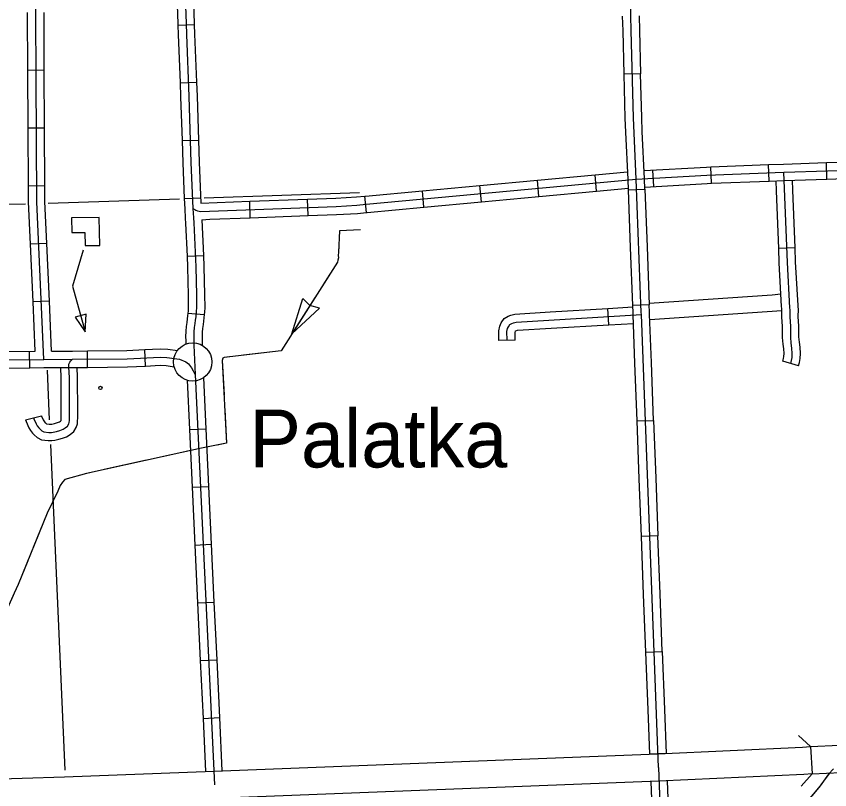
# Model space of a CAD drawing. Extents: x 1164457 to 1439835, y 1590918 to 1773502.
# Drawn here: x 1276072 to 1283501, y 1650267 to 1657327 of the extents above; entities that cross this region are included whole.
import ezdxf

# ---------------------------------------------------------------- set-up
doc = ezdxf.new("R2010")
doc.units = 0
for name, color, linetype in [('Level 10', 7, 'Continuous'), ('Level 24', 7, 'Continuous'), ('Level 31', 7, 'Continuous'), ('Level 32', 7, 'Continuous'), ('Level 37', 7, 'Continuous'), ('Level 43', 7, 'Continuous'), ('Level 45', 7, 'Continuous'), ('Level 46', 7, 'Continuous'), ('Level 5', 7, 'Continuous'), ('Level 58', 7, 'Continuous')]:
    doc.layers.add(name, color=color, linetype=linetype)

msp = doc.modelspace()

# ---------------------------------------------------------------- linework, layer by layer
at = {"layer": 'Level 10'}
for points in [[(1275387.7, 1650354.7), (1275736.8, 1650359.7), (1276513.8, 1650385.7), (1277876.7, 1650436.9), (1281930.7, 1650594.7), (1283252.9, 1650656.4), (1283325.4, 1650660.3), (1283338.7, 1650410.6)], [(1283325.4, 1650660.3), (1283588.5, 1650674.3), (1283853.1, 1650687.3)], [(1283338.7, 1650410.6), (1283601.3, 1650424.6), (1283865.4, 1650437.6)], [(1283338.7, 1650410.6), (1283265.3, 1650406.7), (1281941.4, 1650344.9), (1277886.3, 1650187.1), (1276522.7, 1650135.9), (1275742.8, 1650109.7), (1275391.3, 1650104.7), (1275387.7, 1650354.7)]]:
    msp.add_lwpolyline(points, dxfattribs=at)
at = {"layer": 'Level 24'}
msp.add_circle((1277683.8, 1654171.5), 175, dxfattribs=at)
at = {"layer": 'Level 31'}
for p, q in [((1281773, 1656803.2), (1281623, 1656799.3)), ((1281662.1, 1655743.2), (1281812, 1655748.9)), ((1281852.1, 1654693.7), (1281702.2, 1654688)), ((1281742, 1653632.7), (1281891.9, 1653638.4)), ((1281931.6, 1652583.1), (1281781.7, 1652577.5)), ((1281821.4, 1651522.2), (1281971.3, 1651527.9))]:
    msp.add_line(p, q, dxfattribs=at)
for points in [[(1281936, 1650469.8), (1281780.5, 1654603.6), (1281779.7, 1654624.6), (1281733.5, 1655839.3), (1281708.4, 1656399.1), (1281687.8, 1657196), (1281655.9, 1658539.5), (1281587.4, 1660839.2), (1281568.2, 1661231.3), (1281551.9, 1661931), (1281528.2, 1662545.4), (1281410.1, 1666021.1)], [(1281623, 1656799.3), (1281612.8, 1657194.1), (1281609.6, 1657327.3)], [(1281759.6, 1657330.9), (1281762.7, 1657197.8), (1281773, 1656803.2)], [(1281789, 1656276.9), (1281783.4, 1656401.8), (1281773, 1656803.2)], [(1281639.1, 1656270.2), (1281633.4, 1656396.5), (1281623, 1656799.3)], [(1281662.1, 1655743.2), (1281658.6, 1655836.2), (1281639.1, 1656270.2)], [(1281812, 1655748.9), (1281808.5, 1655842.4), (1281789, 1656276.9)], [(1281682.2, 1655215.6), (1281662.1, 1655743.2)], [(1281812, 1655748.9), (1281832.1, 1655221.3)], [(1281702.2, 1654688), (1281682.2, 1655215.6)], [(1281832.1, 1655221.3), (1281852.1, 1654693.7)], [(1281722.1, 1654160.4), (1281705.6, 1654600.7), (1281704.8, 1654621.7), (1281702.2, 1654688)], [(1281872, 1654166), (1281855.4, 1654606.4), (1281854.7, 1654627.4), (1281852.1, 1654693.7)], [(1281742, 1653632.7), (1281722.1, 1654160.4)], [(1281891.9, 1653638.4), (1281872, 1654166)], [(1281761.8, 1653105.1), (1281742, 1653632.7)], [(1281891.9, 1653638.4), (1281911.7, 1653110.8)], [(1281781.7, 1652577.5), (1281761.8, 1653105.1)], [(1281911.7, 1653110.8), (1281931.6, 1652583.1)], [(1281801.5, 1652049.9), (1281781.7, 1652577.5)], [(1281951.4, 1652055.5), (1281931.6, 1652583.1)], [(1281821.4, 1651522.2), (1281801.5, 1652049.9)], [(1281971.3, 1651527.9), (1281951.4, 1652055.5)], [(1281971.3, 1651527.9), (1281991.1, 1651000.2)], [(1281841.2, 1650994.6), (1281821.4, 1651522.2)], [(1282006.3, 1650598.2), (1281856.4, 1650591.8), (1281841.2, 1650994.6)], [(1281991.1, 1651000.2), (1282006.3, 1650598.2)]]:
    msp.add_lwpolyline(points, dxfattribs=at)
at = {"layer": 'Level 32'}
for p, q in [((1277548.3, 1657247.5), (1277698.2, 1657252.9)), ((1276328.4, 1656834), (1276178.4, 1656833.3)), ((1277568.5, 1656719.7), (1277718.4, 1656725.5)), ((1276331.2, 1656306.1), (1276181.2, 1656305.3)), ((1277585.9, 1656192.5), (1277735.9, 1656197.2)), ((1283475.6, 1655841.3), (1283470.8, 1655991.2)), ((1281895, 1655773.2), (1281886.5, 1655923)), ((1282420.9, 1655802.3), (1282414.9, 1655952.1)), ((1282948.5, 1655823.4), (1282942.5, 1655973.3)), ((1281371.5, 1655730.5), (1281357.7, 1655879.8)), ((1276333.9, 1655778.1), (1276183.9, 1655777.3)), ((1280320, 1655633.2), (1280306.1, 1655782.6)), ((1280845.7, 1655681.8), (1280831.9, 1655831.2)), ((1279794.2, 1655584.6), (1279780.4, 1655734)), ((1277606.3, 1655664.1), (1277756.1, 1655670.5)), ((1278209.5, 1655488.1), (1278204, 1655638)), ((1278737.2, 1655507.6), (1278731.6, 1655657.5)), ((1279269, 1655536), (1279254.1, 1655685.2)), ((1276351.7, 1655253.4), (1276201.8, 1655246.7)), ((1277631.7, 1655136.4), (1277781.6, 1655143.4)), ((1276375.1, 1654725.9), (1276225.3, 1654719.2)), ((1277639.4, 1654618), (1277788.9, 1654606.4)), ((1277253.9, 1654134.6), (1277246, 1654284.4)), ((1276194.8, 1654119.1), (1276193.6, 1654269.1)), ((1276723, 1654122.2), (1276721.5, 1654272.2)), ((1277653.4, 1653554.7), (1277803.2, 1653561.7)), ((1277678.3, 1653027.3), (1277828.1, 1653034.3)), ((1277703.2, 1652499.9), (1277853, 1652506.9)), ((1277728.1, 1651972.4), (1277877.9, 1651979.5)), ((1277753, 1651445), (1277902.8, 1651452.1)), ((1277777.8, 1650917.6), (1277927.7, 1650924.7))]:
    msp.add_line(p, q, dxfattribs=at)
for points in [[(1276323.7, 1654195.1), (1276259.6, 1655634.9), (1276245, 1658484), (1276242.4, 1659858.9), (1276240.7, 1660326.7), (1276235.3, 1660535.3), (1276223.7, 1660651.5), (1276224.6, 1660703.4), (1276235.5, 1660764.7), (1276242.9, 1660860.8), (1276241, 1661311.9)], [(1277599.8, 1657909), (1277622.8, 1657261.4), (1277626.3, 1657162.3), (1277648.5, 1656594.3), (1277667.2, 1655992.9), (1277685.3, 1655572.8), (1277689.5, 1655487.8), (1277692.7, 1655441), (1277711.3, 1655040.3), (1277716.8, 1654782.1), (1277717.8, 1654670), (1277715.7, 1654631.7), (1277711.8, 1654582.5), (1277707, 1654554.2), (1277703.4, 1654521.9), (1277698, 1654485.5), (1277694.5, 1654448), (1277694, 1654402.9), (1277695.1, 1654369.4), (1277695.1, 1654325.9), (1277704.9, 1654055.7), (1277881.5, 1650312)], [(1277529.5, 1657775.2), (1277547.9, 1657258.7), (1277548.3, 1657247.5)], [(1277679.4, 1657780.5), (1277697.8, 1657264), (1277698.2, 1657252.9)], [(1276178.4, 1656833.3), (1276175.7, 1657361.3)], [(1276328.4, 1656834), (1276325.7, 1657362)], [(1277548.3, 1657247.5), (1277551.4, 1657159.5), (1277568.5, 1656719.7)], [(1277698.2, 1657252.9), (1277701.3, 1657165.1), (1277718.4, 1656725.5)], [(1276181.2, 1656305.3), (1276178.4, 1656833.3)], [(1276331.2, 1656306.1), (1276328.4, 1656834)], [(1277568.5, 1656719.7), (1277573.5, 1656591.7), (1277585.9, 1656192.5)], [(1277718.4, 1656725.5), (1277723.4, 1656596.9), (1277735.9, 1656197.2)], [(1276183.9, 1655777.3), (1276181.2, 1656305.3)], [(1276333.9, 1655778.1), (1276331.2, 1656306.1)], [(1277685.3, 1655572.8), (1277702.3, 1655562.2), (1277713.1, 1655556.6), (1277727.8, 1655550.5), (1277756.5, 1655545.2), (1277837.3, 1655549.4), (1278994.5, 1655592.2), (1279183.7, 1655602.8), (1279268.8, 1655611.3), (1281733.5, 1655839.3), (1282377.8, 1655875.6), (1283082.2, 1655903.8), (1283879.7, 1655929.3), (1286332.1, 1656033.8), (1287072.2, 1656067.3), (1288167.4, 1656101.9), (1288593.1, 1656116), (1288901.6, 1656118.1), (1289812.8, 1656163.1), (1292435.4, 1656242.7)], [(1277585.9, 1656192.5), (1277592.2, 1655990.1), (1277606.3, 1655664.1)], [(1277735.9, 1656197.2), (1277742.1, 1655995.7), (1277758.2, 1655621.6)], [(1282942.5, 1655973.3), (1283079.5, 1655978.7), (1283470.8, 1655991.2)], [(1283470.8, 1655991.2), (1283876.9, 1656004.2), (1283997.7, 1656009.4)], [(1281805.1, 1655918.4), (1282374.2, 1655950.5), (1282414.9, 1655952.1)], [(1282414.9, 1655952.1), (1282942.5, 1655973.3)], [(1280831.9, 1655831.2), (1281357.7, 1655879.8)], [(1281357.7, 1655879.8), (1281655.4, 1655907.4)], [(1282948.5, 1655823.4), (1283084.9, 1655828.8), (1283475.6, 1655841.3)], [(1283475.6, 1655841.3), (1283882.5, 1655854.3), (1284004.1, 1655859.5)], [(1276201.8, 1655246.7), (1276184.6, 1655633), (1276183.9, 1655777.3)], [(1276351.7, 1655253.4), (1276334.6, 1655636.7), (1276333.9, 1655778.1)], [(1279780.4, 1655734), (1280306.1, 1655782.6)], [(1280306.1, 1655782.6), (1280831.9, 1655831.2)], [(1281811.3, 1655768.5), (1282381.4, 1655800.7), (1282420.9, 1655802.3)], [(1282420.9, 1655802.3), (1282948.5, 1655823.4)], [(1279254.1, 1655685.2), (1279261.6, 1655686), (1279780.4, 1655734)], [(1280845.7, 1655681.8), (1281371.5, 1655730.5)], [(1281371.5, 1655730.5), (1281661.6, 1655757.3)], [(1277606.3, 1655664.1), (1277610.3, 1655569.4), (1277614.6, 1655483.3), (1277617.8, 1655436.7), (1277631.7, 1655136.4)], [(1277758.2, 1655621.6), (1278204, 1655638)], [(1278204, 1655638), (1278731.6, 1655657.5)], [(1278731.6, 1655657.5), (1278991, 1655667.1), (1279177.9, 1655677.6), (1279254.1, 1655685.2)], [(1279794.2, 1655584.6), (1280320, 1655633.2)], [(1280320, 1655633.2), (1280845.7, 1655681.8)], [(1279269, 1655536), (1279275.9, 1655536.7), (1279794.2, 1655584.6)], [(1277766.4, 1655470.6), (1277840.6, 1655474.5), (1278209.5, 1655488.1)], [(1277766.4, 1655470.6), (1277781.6, 1655143.4)], [(1278209.5, 1655488.1), (1278737.2, 1655507.6)], [(1278737.2, 1655507.6), (1278998, 1655517.3), (1279189.6, 1655528), (1279269, 1655536)], [(1276225.3, 1654719.2), (1276201.8, 1655246.7)], [(1276375.1, 1654725.9), (1276351.7, 1655253.4)], [(1277631.7, 1655136.4), (1277636.3, 1655037.7), (1277641.8, 1654781), (1277642.8, 1654671.7), (1277640.8, 1654636.7), (1277639.4, 1654618)], [(1277781.6, 1655143.4), (1277786.2, 1655042.8), (1277791.8, 1654783.2), (1277792.8, 1654668.2), (1277790.5, 1654626.7), (1277788.9, 1654606.4)], [(1276395.4, 1654270.3), (1276375.1, 1654725.9)], [(1276245.3, 1654269.5), (1276225.3, 1654719.2)], [(1277639.4, 1654618), (1277637.3, 1654591.7), (1277632.7, 1654564.6), (1277629, 1654531.6), (1277623.5, 1654494.5), (1277619.5, 1654451.9), (1277619, 1654402.1), (1277620.1, 1654368.3), (1277620.1, 1654334.5)], [(1277788.9, 1654606.4), (1277786.3, 1654573.3), (1277781.3, 1654543.7), (1277777.8, 1654512.1), (1277772.4, 1654476.5), (1277769.5, 1654444.2), (1277769.1, 1654403.6), (1277770.1, 1654370.6), (1277770.1, 1654323.8)], [(1276721.5, 1654272.2), (1277083.2, 1654275.8), (1277246, 1654284.4)], [(1277246, 1654284.4), (1277385.2, 1654291.7), (1277455.6, 1654288.5), (1277543.4, 1654275.9)], [(1275171.2, 1654186), (1276323.7, 1654195.1), (1276585.9, 1654195.8), (1277085.6, 1654200.8), (1277385.4, 1654216.6), (1277448.6, 1654213.8), (1277563.2, 1654197.3), (1277620, 1654172), (1277645.1, 1654155.5), (1277672.3, 1654116.6), (1277704.9, 1654055.7)], [(1275665.7, 1654264.9), (1276245.3, 1654269.5)], [(1276395.4, 1654270.3), (1276585.4, 1654270.8), (1276721.5, 1654272.2)], [(1276723, 1654122.2), (1277087.9, 1654125.9), (1277253.9, 1654134.6)], [(1277253.9, 1654134.6), (1277385.7, 1654141.5), (1277441.5, 1654139), (1277514.1, 1654128.6)], [(1275666.9, 1654114.9), (1276194.8, 1654119.1)], [(1276194.8, 1654119.1), (1276324.1, 1654120.1), (1276586.4, 1654120.8), (1276723, 1654122.2)], [(1277632.2, 1654004.3), (1277653.4, 1653554.7)], [(1277781.3, 1654026.2), (1277803.2, 1653561.7)], [(1277653.4, 1653554.7), (1277678.3, 1653027.3)], [(1277803.2, 1653561.7), (1277828.1, 1653034.3)], [(1277678.3, 1653027.3), (1277703.2, 1652499.9)], [(1277828.1, 1653034.3), (1277853, 1652506.9)], [(1277703.2, 1652499.9), (1277728.1, 1651972.4)], [(1277853, 1652506.9), (1277877.9, 1651979.5)], [(1277877.9, 1651979.5), (1277902.8, 1651452.1)], [(1277728.1, 1651972.4), (1277753, 1651445)], [(1277753, 1651445), (1277777.8, 1650917.6)], [(1277902.8, 1651452.1), (1277927.7, 1650924.7)], [(1277777.8, 1650917.6), (1277800.7, 1650434.1)], [(1277927.7, 1650924.7), (1277950.5, 1650439.8)], [(1281936, 1650469.8), (1282035.8, 1647827.1), (1282074.7, 1646869.3), (1282138.2, 1645101.4), (1282165, 1643873.7), (1282271.2, 1639787)], [(1281865.8, 1650342), (1281881, 1649939.4)], [(1282015.7, 1650348.4), (1282030.9, 1649945)]]:
    msp.add_lwpolyline(points, dxfattribs=at)
at = {"layer": 'Level 37'}
for points in [[(1283213.9, 1650760.6), (1283325.4, 1650660.3)], [(1283338.7, 1650410.6), (1283238.4, 1650299.1)]]:
    msp.add_lwpolyline(points, dxfattribs=at)
at = {"layer": 'Level 43'}
for points in [[(1279216.5, 1655377.9), (1279025.2, 1655368.3), (1279014.5, 1655173.7), (1279011.8, 1655142.8), (1279013.5, 1655122.7), (1279008.7, 1655100.8), (1279004.5, 1655082.7), (1278490.1, 1654273.1)], [(1279216.5, 1655377.9), (1279025.2, 1655368.3), (1279024.8, 1655361.9)], [(1279017.6, 1655230.1), (1279014.5, 1655173.7), (1279011.8, 1655142.8), (1279013.5, 1655122.7), (1279008.7, 1655100.8), (1279004.5, 1655082.7), (1278871.9, 1654873.9)], [(1278801.1, 1654762.5), (1278588.7, 1654428.3)], [(1278588.7, 1654428.3), (1278688.8, 1654751.8), (1278753, 1654686.8)], [(1278588.7, 1654428.3), (1278841, 1654662.7), (1278753, 1654686.8)], [(1278517.9, 1654316.9), (1278490.1, 1654273.1), (1278148.4, 1654232.5)], [(1278490.1, 1654273.1), (1277971.7, 1654211.6), (1277959.5, 1654205.2), (1277953, 1654184), (1277992.2, 1653430.5), (1277764.5, 1653384.5)], [(1278017.3, 1654217), (1277971.7, 1654211.6), (1277959.5, 1654205.2), (1277953, 1654184), (1277969.3, 1653870.2)], [(1277976.2, 1653738.4), (1277992.2, 1653430.5), (1277906.2, 1653413.1)], [(1277764.5, 1653384.5), (1276712.4, 1653153), (1276517, 1653097.2), (1276493.6, 1653073.3), (1276472.2, 1653043.4), (1276453, 1652993), (1276353.1, 1652791.7), (1276089.1, 1652140.8), (1276054.5, 1652061.4), (1275978.6, 1651895.4), (1275860, 1651692.9), (1275783, 1651541.5), (1275535.6, 1651109.6), (1275436.9, 1650922.9), (1275130, 1650414), (1275117.8, 1650362.6), (1275114, 1650341), (1275108.8, 1650298.3), (1275107.2, 1650260.8)], [(1277583.4, 1653344.6), (1277390, 1653302.1)], [(1277662.5, 1653362), (1277583.4, 1653344.6)], [(1277261.1, 1653273.7), (1276874.4, 1653188.6)], [(1276745.5, 1653160.3), (1276712.4, 1653153), (1276517, 1653097.2), (1276493.6, 1653073.3), (1276472.2, 1653043.4), (1276453, 1652993), (1276437.6, 1652961.8)], [(1276378.9, 1652843.6), (1276353.1, 1652791.7), (1276226.1, 1652478.4)], [(1276176.5, 1652356.1), (1276089.1, 1652140.8), (1276054.5, 1652061.4), (1276022.5, 1651991.3)], [(1283536.1, 1650458.1), (1283489.7, 1650407.6), (1283413.6, 1650302.2), (1283279.6, 1650141.1), (1283256.4, 1650100.6), (1283259.2, 1649936.2), (1283313.3, 1648153.8), (1283321.9, 1647904.4), (1283314.7, 1647881.3), (1283306.1, 1647872.7), (1283283, 1647871.2), (1283202.3, 1647866.9), (1282937.2, 1647851), (1281632.6, 1647800.7), (1281346.2, 1647783.3), (1281308.7, 1647777.5), (1281277, 1647760.2), (1281229.5, 1647704), (1281194.9, 1647585.8)], [(1283498, 1650419.1), (1283426.7, 1650320.4)], [(1283426.7, 1650320.4), (1283413.6, 1650302.2), (1283301.3, 1650167.2)]]:
    msp.add_lwpolyline(points, dxfattribs=at)
at = {"layer": 'Level 45'}
for p, q in [((1283184.2, 1655212.4), (1283034.3, 1655206.5)), ((1281484.7, 1654510.7), (1281475.7, 1654660.4)), ((1280629.4, 1654371), (1280479.4, 1654368.3)), ((1283216.2, 1654136.4), (1283072, 1654177.6)), ((1276157.3, 1653644.1), (1276303, 1653679.7))]:
    msp.add_line(p, q, dxfattribs=at)
for points in [[(1283144.1, 1654157), (1283152, 1654184.8), (1283157.3, 1654212.6), (1283158.6, 1654248.3), (1283155.5, 1654298.2), (1283148.6, 1654344.1), (1283144.3, 1654397.2), (1283144.7, 1654443.2), (1283144.1, 1654499.8), (1283138.8, 1654581.8), (1283139.6, 1654648.3), (1283137.1, 1654666.1), (1283114.3, 1655080.9), (1283082.2, 1655903.8)], [(1283013.8, 1655734.1), (1283010.2, 1655825.8)], [(1283163.7, 1655740), (1283160.1, 1655831.2)], [(1283034.3, 1655206.5), (1283013.8, 1655734.1)], [(1283184.2, 1655212.4), (1283163.7, 1655740)], [(1283061.3, 1654678), (1283039.4, 1655077.3), (1283034.3, 1655206.5)], [(1283211.1, 1654686.3), (1283189.2, 1655084.4), (1283184.2, 1655212.4)], [(1280948.7, 1654628.7), (1281475.7, 1654660.4)], [(1281475.7, 1654660.4), (1281702.8, 1654674)], [(1283072, 1654177.6), (1283079, 1654202.1), (1283082.6, 1654221), (1283083.5, 1654247.4), (1283080.9, 1654290.3), (1283074, 1654335.5), (1283069.3, 1654394.5), (1283069.7, 1654443.1), (1283069.1, 1654497), (1283063.7, 1654579.9), (1283064.6, 1654643.5), (1283062.4, 1654658.8), (1283061.3, 1654678)], [(1283216.2, 1654136.4), (1283225.1, 1654167.4), (1283232, 1654204.1), (1283233.7, 1654249.2), (1283230.2, 1654306.2), (1283223.1, 1654352.8), (1283219.3, 1654399.9), (1283219.7, 1654443.3), (1283219, 1654502.6), (1283213.8, 1654583.8), (1283214.7, 1654653.2), (1283211.8, 1654673.5), (1283211.1, 1654686.3)], [(1280479.4, 1654368.3), (1280477.9, 1654456.5), (1280487, 1654497.9), (1280499.8, 1654529.8), (1280527.6, 1654569), (1280564.8, 1654590.6), (1280588.7, 1654599.2), (1280623.8, 1654609.2), (1280948.7, 1654628.7)], [(1280554.4, 1654369.6), (1280553, 1654448.9), (1280558.9, 1654475.7), (1280566.1, 1654493.7), (1280579.3, 1654512.3), (1280596.5, 1654522.3), (1280611.7, 1654527.8), (1280636.5, 1654534.8), (1281780.5, 1654603.6)], [(1280957.7, 1654479), (1281484.7, 1654510.7)], [(1281484.7, 1654510.7), (1281708.4, 1654524.1)], [(1280629.4, 1654371), (1280628.2, 1654441.4), (1280630.8, 1654453.5), (1280631.5, 1654455.2), (1280634.8, 1654456.4), (1280649.2, 1654460.5), (1280957.7, 1654479)], [(1276230.1, 1653661.9), (1276232.6, 1653651.9), (1276252.6, 1653605.8), (1276263.8, 1653589.6), (1276279.6, 1653569.5), (1276288.1, 1653559.7), (1276305.4, 1653544.4), (1276324.6, 1653534), (1276369.3, 1653528.6), (1276392.9, 1653528.6), (1276410.5, 1653530.8), (1276440.3, 1653537.9), (1276470.5, 1653547.3), (1276499.7, 1653556.7), (1276520.2, 1653569.6), (1276540, 1653586.7), (1276551.5, 1653605.4), (1276556.5, 1653620.5), (1276557.9, 1653638.4), (1276558.4, 1653659.6), (1276558.6, 1653701.8), (1276557.6, 1654030), (1276553.3, 1654123.3), (1276551.8, 1654152), (1276560.1, 1654170.7), (1276571.6, 1654182.9), (1276585.9, 1654195.8)], [(1276483.6, 1653717), (1276482.6, 1654028.2), (1276478.3, 1654120.5)], [(1276633.6, 1653717.4), (1276632.6, 1654031.9), (1276628.4, 1654121.2)], [(1276157.3, 1653644.1), (1276161.2, 1653628), (1276186.7, 1653569.2), (1276203.4, 1653545.1), (1276221.8, 1653521.7), (1276234.8, 1653506.8), (1276262.1, 1653482.6), (1276301.4, 1653461.2), (1276364.8, 1653453.6), (1276397.5, 1653453.6), (1276423.9, 1653456.8), (1276460.1, 1653465.6), (1276493.1, 1653475.7), (1276531.7, 1653488.2), (1276565, 1653509.2), (1276597.8, 1653537.6), (1276619.9, 1653573.5), (1276630.5, 1653605.4), (1276632.9, 1653634.5), (1276633.4, 1653658.6), (1276633.6, 1653701.8), (1276633.6, 1653717.4)], [(1276303, 1653679.7), (1276303.9, 1653675.9), (1276318.4, 1653642.4), (1276324.2, 1653634.1), (1276337.4, 1653617.4), (1276341.5, 1653612.6), (1276348.2, 1653606.7), (1276373.7, 1653603.6), (1276388.3, 1653603.6), (1276397.1, 1653604.7), (1276420.4, 1653610.3), (1276447.9, 1653618.8), (1276467.7, 1653625.2), (1276475.4, 1653630), (1276482.2, 1653635.9), (1276482.5, 1653636.5), (1276483, 1653642.3), (1276483.4, 1653660.7), (1276483.6, 1653701.9), (1276483.6, 1653716.9)]]:
    msp.add_lwpolyline(points, dxfattribs=at)
at = {"layer": 'Level 46'}
for points in [[(1283055.1, 1654790.9), (1282973.9, 1654782.3), (1281851.7, 1654704.7)], [(1283063.5, 1654638.1), (1281857.4, 1654554.8)]]:
    msp.add_lwpolyline(points, dxfattribs=at)
at = {"layer": 'Level 5'}
for points in [[(1279205.8, 1655714.5), (1277789, 1655666.1)], [(1277564.4, 1655658.5), (1276362.3, 1655617.4)], [(1276155.3, 1655612.2), (1274361.8, 1655581.2)], [(1276377, 1653643.9), (1276356.9, 1654096.9)], [(1276519.2, 1650444.7), (1276387, 1653418.3)]]:
    msp.add_lwpolyline(points, dxfattribs=at)
at = {"layer": 'Level 58'}
for points in [[(1276830.7, 1655490.3), (1276576.7, 1655486.8), (1276578.6, 1655352.8), (1276698.8, 1655354.5), (1276700.4, 1655234.5), (1276834.2, 1655236.3)], [(1276709.3, 1654609.1), (1276611, 1654581.7), (1276701.3, 1654448.1)]]:
    msp.add_lwpolyline(points, close=True, dxfattribs=at)
msp.add_lwpolyline([(1276682.3, 1655192.4), (1276585.3, 1654863.8), (1276701.3, 1654448.1)], dxfattribs=at)
msp.add_circle((1276841.2, 1653935.1), 15, dxfattribs=at)

# ---------------------------------------------------------------- texts
at = {"layer": 'Level 24'}
msp.add_text('Palatka', height=528, dxfattribs=at).set_placement((1278201.2, 1653208.7))

doc.saveas('drawing.dxf')
